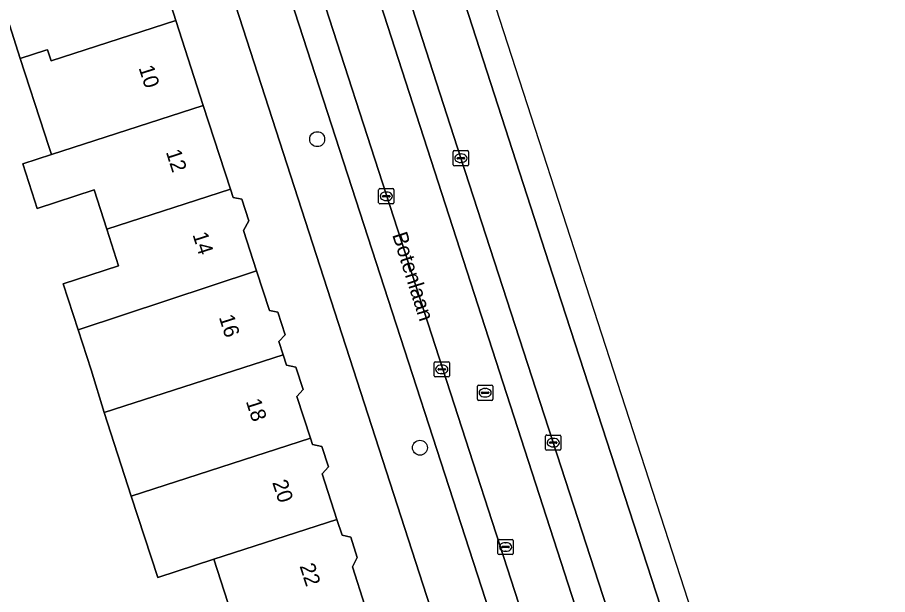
# Model space of a CAD drawing. Extents: x 158086 to 159499, y 382904 to 383981.
# Drawn here: x 159363.9 to 159420.9, y 383286.4 to 383324.2 of the extents above; entities that cross this region are included whole.
import ezdxf

# ---------------------------------------------------------------- set-up
doc = ezdxf.new("R2010")
doc.units = 0
for name, color, linetype in [('IMGEO_Berm_groen', 7, 'Continuous'), ('IMGEO_Boom', 7, 'Continuous'), ('IMGEO_Erf', 7, 'Continuous'), ('IMGEO_Kolk', 7, 'Continuous'), ('IMGEO_Openbare_ruimte_label', 7, 'Continuous'), ('IMGEO_Pand', 7, 'Continuous'), ('IMGEO_Pand_nummerreeks', 7, 'Continuous'), ('IMGEO_Parkeervlak_open', 7, 'Continuous'), ('IMGEO_Rijbaan_lokaal_gesloten', 7, 'Continuous'), ('IMGEO_Rijbaan_regionaal_gesloten', 7, 'Continuous'), ('IMGEO_Rioolput', 7, 'Continuous'), ('IMGEO_Voetpad_open', 7, 'Continuous')]:
    doc.layers.add(name, color=color, linetype=linetype)

msp = doc.modelspace()

# ---------------------------------------------------------------- linework, layer by layer
at = {"layer": 'IMGEO_Berm_groen'}
for points in [[(159419.898, 383231.888), (159416.152, 383243.476), (159414.039, 383250), (159410.429, 383261.147), (159404.699, 383278.784), (159392.929, 383314.999), (159386.306, 383335.49), (159381.816, 383349.595), (159381.442, 383350.685), (159379.666, 383350.15)], [(159380.165, 383348.264), (159381.358, 383344.59), (159382.92, 383339.765), (159403.975, 383274.712), (159405.593, 383269.878), (159418.081, 383231.361), (159428.351, 383199.686), (159429.946, 383194.868), (159460.895, 383099.637), (159461.905, 383099.958), (159461.574, 383101.453), (159460.551, 383105.382), (159459.934, 383107.768), (159459.21, 383110.234), (159457.015, 383117.143), (159451.336, 383134.79), (159445.308, 383153.393), (159440.525, 383168.19), (159435.444, 383183.894), (159428.476, 383205.358), (159419.898, 383231.888)]]:
    msp.add_lwpolyline(points, dxfattribs=at)
at = {"layer": 'IMGEO_Boom'}
for centre in [(159383.52, 383316.247), (159390.249, 383296.056)]:
    msp.add_circle(centre, 0.489, dxfattribs=at)
at = {"layer": 'IMGEO_Erf'}
for points in [[(159400.081, 383257.316), (159370.695, 383348.093)], [(159373.974, 383324.903), (159374.262, 383324.014), (159376.061, 383318.454), (159377.832, 383312.983), (159378.009, 383312.436), (159378.578, 383312.315), (159379.033, 383310.909), (159378.702, 383310.261), (159379.55, 383307.641), (159380.391, 383305.043), (159380.936, 383304.926), (159381.414, 383303.449), (159381.015, 383303.006), (159381.294, 383302.142), (159381.513, 383301.465), (159382.117, 383301.336), (159382.593, 383299.864), (159382.187, 383299.414), (159383.073, 383296.679), (159383.207, 383296.264), (159383.83, 383296.13), (159384.261, 383294.798), (159383.847, 383294.339), (159384.81, 383291.364), (159385.146, 383290.326), (159385.713, 383290.205), (159386.145, 383288.87), (159385.831, 383288.257), (159386.65, 383285.728)], [(159377.675, 383285.914), (159376.751, 383288.757), (159373.075, 383287.563), (159372.214, 383290.214), (159371.346, 383292.887), (159369.571, 383298.351), (159368.713, 383301.158), (159367.864, 383303.774), (159366.887, 383306.783), (159370.514, 383307.96), (159369.738, 383310.35), (159368.903, 383312.923), (159365.178, 383311.714), (159365.021, 383312.198), (159364.232, 383314.628), (159366.118, 383315.238), (159365.927, 383315.825), (159365.662, 383316.642), (159364.077, 383321.523), (159363.363, 383323.721)]]:
    msp.add_lwpolyline(points, dxfattribs=at)
at = {"layer": 'IMGEO_Kolk'}
for p, q in [((159392.431, 383314.573), (159392.431, 383315.425)), ((159392.506, 383315.499), (159393.358, 383315.499)), ((159392.919, 383315.279), (159392.944, 383315.279)), ((159393.432, 383315.425), (159393.432, 383314.573)), ((159392.69, 383314.993), (159392.69, 383315.005)), ((159393.128, 383314.956), (159392.73, 383314.956)), ((159392.733, 383315.042), (159393.131, 383315.042)), ((159392.942, 383314.719), (159392.917, 383314.719)), ((159393.174, 383315.005), (159393.174, 383314.993)), ((159393.358, 383314.499), (159392.506, 383314.499)), ((159387.546, 383312.083), (159387.546, 383312.935)), ((159387.621, 383313.009), (159388.473, 383313.009)), ((159388.547, 383312.935), (159388.547, 383312.083)), ((159387.805, 383312.503), (159387.805, 383312.515)), ((159388.243, 383312.466), (159387.845, 383312.466)), ((159387.848, 383312.552), (159388.246, 383312.552)), ((159388.034, 383312.789), (159388.059, 383312.789)), ((159388.289, 383312.515), (159388.289, 383312.503)), ((159388.473, 383312.009), (159387.621, 383312.009)), ((159388.057, 383312.229), (159388.032, 383312.229)), ((159391.179, 383300.758), (159391.179, 383301.61)), ((159391.254, 383301.684), (159392.106, 383301.684)), ((159391.667, 383301.464), (159391.692, 383301.464)), ((159392.18, 383301.61), (159392.18, 383300.758)), ((159391.438, 383301.178), (159391.438, 383301.19)), ((159391.876, 383301.141), (159391.478, 383301.141)), ((159391.481, 383301.227), (159391.879, 383301.227)), ((159391.69, 383300.904), (159391.665, 383300.904)), ((159391.922, 383301.19), (159391.922, 383301.178)), ((159392.106, 383300.684), (159391.254, 383300.684)), ((159398.48, 383295.96), (159398.48, 383296.812)), ((159398.555, 383296.886), (159399.407, 383296.886)), ((159398.739, 383296.38), (159398.739, 383296.392)), ((159399.177, 383296.343), (159398.779, 383296.343)), ((159398.782, 383296.429), (159399.18, 383296.429)), ((159398.968, 383296.666), (159398.993, 383296.666)), ((159399.223, 383296.392), (159399.223, 383296.38)), ((159399.481, 383296.812), (159399.481, 383295.96)), ((159399.407, 383295.886), (159398.555, 383295.886)), ((159398.991, 383296.106), (159398.966, 383296.106)), ((159395.435, 383290.057), (159396.287, 383290.057)), ((159395.36, 383289.131), (159395.36, 383289.983)), ((159395.619, 383289.551), (159395.619, 383289.563)), ((159396.057, 383289.514), (159395.659, 383289.514)), ((159395.662, 383289.6), (159396.06, 383289.6)), ((159395.848, 383289.837), (159395.873, 383289.837)), ((159396.103, 383289.563), (159396.103, 383289.551)), ((159396.361, 383289.983), (159396.361, 383289.131)), ((159396.287, 383289.057), (159395.435, 383289.057)), ((159395.871, 383289.277), (159395.846, 383289.277))]:
    msp.add_line(p, q, dxfattribs=at)
for points in [[(159392.431, 383314.573), (159392.431, 383315.425)], [(159392.506, 383315.499), (159393.358, 383315.499)], [(159393.432, 383315.425), (159393.432, 383314.573)], [(159393.358, 383314.499), (159392.506, 383314.499)], [(159387.546, 383312.083), (159387.546, 383312.935)], [(159387.621, 383313.009), (159388.473, 383313.009)], [(159388.547, 383312.935), (159388.547, 383312.083)], [(159388.473, 383312.009), (159387.621, 383312.009)], [(159391.179, 383300.758), (159391.179, 383301.61)], [(159391.254, 383301.684), (159392.106, 383301.684)], [(159392.18, 383301.61), (159392.18, 383300.758)], [(159392.106, 383300.684), (159391.254, 383300.684)], [(159398.48, 383295.96), (159398.48, 383296.812)], [(159398.555, 383296.886), (159399.407, 383296.886)], [(159399.481, 383296.812), (159399.481, 383295.96)], [(159399.407, 383295.886), (159398.555, 383295.886)], [(159395.435, 383290.057), (159396.287, 383290.057)], [(159395.36, 383289.131), (159395.36, 383289.983)], [(159396.361, 383289.983), (159396.361, 383289.131)], [(159396.287, 383289.057), (159395.435, 383289.057)]]:
    msp.add_lwpolyline(points, dxfattribs=at)
for centre, radius, start, end in [((159392.508, 383315.423), 0.0765, 91.552, 178.448), ((159392.508, 383315.423), 0.0765, 91.552, 178.448), ((159393.356, 383315.423), 0.0765, 1.552, 88.448), ((159393.356, 383315.423), 0.0765, 1.552, 88.448), ((159392.508, 383314.575), 0.0765, 181.552, 268.448), ((159392.508, 383314.575), 0.0765, 181.552, 268.448), ((159392.73, 383315.002), 0.0403, 85.8775, 175.7526), ((159392.727, 383314.992), 0.0366, 178.938, 274.7102), ((159393.131, 383314.999), 0.043, 264.8664, 352.4533), ((159393.135, 383315.004), 0.0386, 1.7309, 96.639), ((159393.356, 383314.575), 0.0765, 271.552, 358.448), ((159393.356, 383314.575), 0.0765, 271.552, 358.448), ((159387.623, 383312.933), 0.0765, 91.552, 178.448), ((159387.623, 383312.933), 0.0765, 91.552, 178.448), ((159388.471, 383312.933), 0.0765, 1.552, 88.448), ((159388.471, 383312.933), 0.0765, 1.552, 88.448), ((159387.845, 383312.512), 0.0403, 85.8775, 175.7526), ((159387.842, 383312.502), 0.0366, 178.938, 274.7102), ((159388.246, 383312.509), 0.043, 264.8664, 352.4533), ((159388.25, 383312.514), 0.0386, 1.7309, 96.639), ((159387.623, 383312.085), 0.0765, 181.552, 268.448), ((159387.623, 383312.085), 0.0765, 181.552, 268.448), ((159388.471, 383312.085), 0.0765, 271.552, 358.448), ((159388.471, 383312.085), 0.0765, 271.552, 358.448), ((159391.256, 383301.608), 0.0765, 91.552, 178.448), ((159391.256, 383301.608), 0.0765, 91.552, 178.448), ((159392.104, 383301.608), 0.0765, 1.552, 88.448), ((159392.104, 383301.608), 0.0765, 1.552, 88.448), ((159391.478, 383301.187), 0.0403, 85.8775, 175.7526), ((159391.475, 383301.177), 0.0366, 178.938, 274.7102), ((159391.879, 383301.184), 0.043, 264.8664, 352.4533), ((159391.883, 383301.189), 0.0386, 1.7309, 96.639), ((159391.256, 383300.76), 0.0765, 181.552, 268.448), ((159391.256, 383300.76), 0.0765, 181.552, 268.448), ((159392.104, 383300.76), 0.0765, 271.552, 358.448), ((159392.104, 383300.76), 0.0765, 271.552, 358.448), ((159398.557, 383296.81), 0.0765, 91.552, 178.448), ((159398.557, 383296.81), 0.0765, 91.552, 178.448), ((159398.779, 383296.389), 0.0403, 85.8775, 175.7526), ((159398.776, 383296.379), 0.0366, 178.938, 274.7102), ((159399.18, 383296.386), 0.043, 264.8664, 352.4533), ((159399.184, 383296.391), 0.0386, 1.7309, 96.639), ((159399.405, 383296.81), 0.0765, 1.552, 88.448), ((159399.405, 383296.81), 0.0765, 1.552, 88.448), ((159398.557, 383295.962), 0.0765, 181.552, 268.448), ((159398.557, 383295.962), 0.0765, 181.552, 268.448), ((159399.405, 383295.962), 0.0765, 271.552, 358.448), ((159399.405, 383295.962), 0.0765, 271.552, 358.448), ((159395.437, 383289.981), 0.0765, 91.552, 178.448), ((159395.437, 383289.981), 0.0765, 91.552, 178.448), ((159396.285, 383289.981), 0.0765, 1.552, 88.448), ((159396.285, 383289.981), 0.0765, 1.552, 88.448), ((159395.659, 383289.56), 0.0403, 85.8775, 175.7526), ((159395.656, 383289.55), 0.0366, 178.938, 274.7102), ((159396.06, 383289.557), 0.043, 264.8664, 352.4533), ((159396.064, 383289.562), 0.0386, 1.7309, 96.639), ((159395.437, 383289.133), 0.0765, 181.552, 268.448), ((159395.437, 383289.133), 0.0765, 181.552, 268.448), ((159396.285, 383289.133), 0.0765, 271.552, 358.448), ((159396.285, 383289.133), 0.0765, 271.552, 358.448)]:
    msp.add_arc(centre, radius, start, end, dxfattribs=at)
for centre, major_axis, ratio, start_param, end_param in [((159392.918, 383314.999), (-0.387, 0.002), 0.722429, 4.712389, 7.853982), ((159392.943, 383314.999), (-0.39, 0.002), 0.717154, 1.570796, 4.712389), ((159388.033, 383312.509), (-0.387, 0.002), 0.722429, 4.712389, 7.853982), ((159388.058, 383312.509), (-0.39, 0.002), 0.717154, 1.570796, 4.712389), ((159391.666, 383301.184), (-0.387, 0.002), 0.722429, 4.712389, 7.853982), ((159391.691, 383301.184), (-0.39, 0.002), 0.717154, 1.570796, 4.712389), ((159398.967, 383296.386), (-0.387, 0.002), 0.722429, 4.712389, 7.853982), ((159398.992, 383296.386), (-0.39, 0.002), 0.717154, 1.570796, 4.712389), ((159395.847, 383289.557), (-0.387, 0.002), 0.722429, 4.712389, 7.853982), ((159395.872, 383289.557), (-0.39, 0.002), 0.717154, 1.570796, 4.712389)]:
    msp.add_ellipse(centre, major_axis=major_axis, ratio=ratio, start_param=start_param, end_param=end_param, dxfattribs=at)
at = {"layer": 'IMGEO_Pand'}
for points in [[(159372.412, 383329.631), (159360.491, 383325.765), (159361.363, 383323.071), (159363.363, 383323.721), (159364.077, 383321.523), (159365.738, 383322.062), (159365.867, 383322.104), (159366.105, 383321.371), (159374.262, 383324.014), (159373.974, 383324.903), (159374.363, 383325.334), (159373.892, 383326.79), (159373.29, 383326.919)], [(159374.262, 383324.014), (159366.105, 383321.371), (159365.867, 383322.104), (159365.738, 383322.062), (159364.077, 383321.523), (159365.662, 383316.642), (159365.927, 383315.825), (159366.118, 383315.238), (159376.061, 383318.454)], [(159376.061, 383318.454), (159366.118, 383315.238), (159364.232, 383314.628), (159365.021, 383312.198), (159365.178, 383311.714), (159368.903, 383312.923), (159369.738, 383310.35), (159377.832, 383312.983)], [(159377.832, 383312.983), (159369.738, 383310.35), (159370.514, 383307.96), (159366.887, 383306.783), (159367.864, 383303.774), (159379.55, 383307.641), (159378.702, 383310.261), (159379.033, 383310.909), (159378.578, 383312.315), (159378.009, 383312.436)], [(159369.571, 383298.351), (159381.294, 383302.142), (159381.015, 383303.006), (159381.414, 383303.449), (159380.936, 383304.926), (159380.391, 383305.043), (159379.55, 383307.641), (159367.864, 383303.774), (159368.713, 383301.158)], [(159369.571, 383298.351), (159371.346, 383292.887), (159383.073, 383296.679), (159382.187, 383299.414), (159382.593, 383299.864), (159382.117, 383301.336), (159381.513, 383301.465), (159381.294, 383302.142)], [(159383.847, 383294.339), (159384.261, 383294.798), (159383.83, 383296.13), (159383.207, 383296.264), (159383.073, 383296.679), (159371.346, 383292.887), (159372.214, 383290.214), (159373.075, 383287.563), (159376.751, 383288.757), (159384.81, 383291.364)], [(159384.81, 383291.364), (159376.751, 383288.757), (159377.675, 383285.914), (159374.095, 383284.751), (159371.351, 383283.86), (159372.233, 383281.148), (159374.982, 383282.021), (159386.65, 383285.728), (159385.831, 383288.257), (159386.145, 383288.87), (159385.713, 383290.205), (159385.146, 383290.326)]]:
    msp.add_lwpolyline(points, close=True, dxfattribs=at)
at = {"layer": 'IMGEO_Parkeervlak_open'}
for points in [[(159376.74, 383340.941), (159404.11, 383256.662)], [(159400.674, 383273.645), (159379.602, 383338.672)]]:
    msp.add_lwpolyline(points, dxfattribs=at)
at = {"layer": 'IMGEO_Rijbaan_lokaal_gesloten'}
msp.add_lwpolyline([(159400.674, 383273.645), (159403.975, 383274.712), (159382.92, 383339.765), (159379.602, 383338.672)], close=True, dxfattribs=at)
at = {"layer": 'IMGEO_Rijbaan_regionaal_gesloten'}
for points in [[(159452.968, 383146.401), (159440.169, 383186.271), (159419.119, 383251.193), (159378.284, 383377.139), (159376.832, 383376.023), (159379.338, 383368.234), (159387.737, 383342.028), (159398.934, 383307.419), (159408.982, 383276.561), (159416.981, 383251.605), (159423.176, 383232.84), (159427.729, 383219.048), (159433.529, 383200.993), (159434.964, 383196.53), (159439.928, 383181.088), (159441.197, 383177.182), (159447.226, 383158.633)], [(159408.982, 383276.561), (159398.934, 383307.419), (159387.737, 383342.028), (159379.338, 383368.234), (159376.832, 383376.023), (159373.608, 383373.546), (159374.908, 383369.539), (159379.963, 383355.31), (159381.442, 383350.685), (159381.816, 383349.595), (159386.306, 383335.49), (159392.929, 383314.999), (159404.699, 383278.784)]]:
    msp.add_lwpolyline(points, dxfattribs=at)
at = {"layer": 'IMGEO_Rioolput'}
for p, q in [((159394.02, 383299.227), (159394.02, 383300.079)), ((159394.095, 383300.153), (159394.947, 383300.153)), ((159394.508, 383299.933), (159394.533, 383299.933)), ((159395.021, 383300.079), (159395.021, 383299.227)), ((159394.279, 383299.647), (159394.279, 383299.659)), ((159394.717, 383299.61), (159394.319, 383299.61)), ((159394.322, 383299.696), (159394.72, 383299.696)), ((159394.531, 383299.373), (159394.506, 383299.373)), ((159394.763, 383299.659), (159394.763, 383299.647)), ((159394.947, 383299.153), (159394.095, 383299.153))]:
    msp.add_line(p, q, dxfattribs=at)
for points in [[(159394.02, 383299.227), (159394.02, 383300.079)], [(159394.095, 383300.153), (159394.947, 383300.153)], [(159395.021, 383300.079), (159395.021, 383299.227)], [(159394.947, 383299.153), (159394.095, 383299.153)]]:
    msp.add_lwpolyline(points, dxfattribs=at)
for centre, radius, start, end in [((159394.097, 383300.077), 0.0765, 91.552, 178.448), ((159394.097, 383300.077), 0.0765, 91.552, 178.448), ((159394.945, 383300.077), 0.0765, 1.552, 88.448), ((159394.945, 383300.077), 0.0765, 1.552, 88.448), ((159394.097, 383299.229), 0.0765, 181.552, 268.448), ((159394.097, 383299.229), 0.0765, 181.552, 268.448), ((159394.319, 383299.656), 0.0403, 85.8775, 175.7526), ((159394.316, 383299.646), 0.0366, 178.938, 274.7102), ((159394.72, 383299.653), 0.043, 264.8664, 352.4533), ((159394.724, 383299.658), 0.0386, 1.7309, 96.639), ((159394.945, 383299.229), 0.0765, 271.552, 358.448), ((159394.945, 383299.229), 0.0765, 271.552, 358.448)]:
    msp.add_arc(centre, radius, start, end, dxfattribs=at)
for centre, major_axis, ratio, start_param, end_param in [((159394.507, 383299.653), (-0.387, 0.002), 0.722429, 4.712389, 7.853982), ((159394.532, 383299.653), (-0.39, 0.002), 0.717154, 1.570796, 4.712389)]:
    msp.add_ellipse(centre, major_axis=major_axis, ratio=ratio, start_param=start_param, end_param=end_param, dxfattribs=at)
at = {"layer": 'IMGEO_Voetpad_open'}
for points in [[(159366.534, 383360.948), (159370.26, 383349.438), (159370.695, 383348.093), (159400.081, 383257.316)], [(159406.033, 383255.464), (159404.419, 383256.32), (159404.11, 383256.662), (159376.74, 383340.941)]]:
    msp.add_lwpolyline(points, dxfattribs=at)

# ---------------------------------------------------------------- texts
at = {"layer": 'IMGEO_Openbare_ruimte_label'}
msp.add_text('Botenlaan', height=1, rotation=287.6377, dxfattribs=at).set_placement((159388.422, 383309.991))
at = {"layer": 'IMGEO_Pand_nummerreeks'}
for s, rotation, p in [('10', 287.9334, (159371.816, 383320.92)), ('12', 287.9334, (159373.6, 383315.41)), ('14', 287.8289, (159375.343, 383310.007)), ('16', 287.5978, (159377.073, 383304.601)), ('18', 288.0319, (159378.838, 383299.092)), ('20', 288.0995, (159380.568, 383293.784)), ('22', 288.0766, (159382.355, 383288.316))]:
    msp.add_text(s, height=1, rotation=rotation, dxfattribs=at).set_placement(p)

doc.saveas('drawing.dxf')
